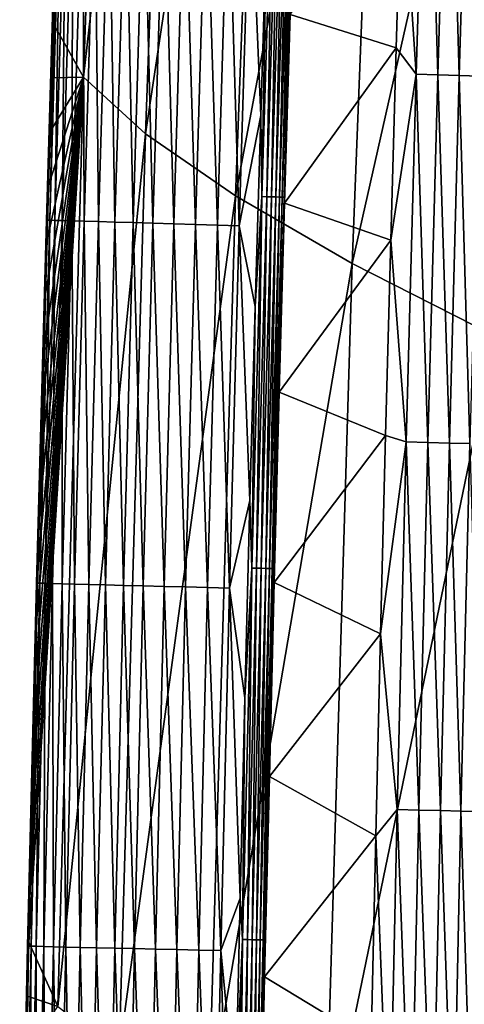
# Model space of a CAD drawing. Header units: millimetres. Extents: x -300 to 300, y -500 to 500.
# Tile 388 of 656: x -299 to -290, y 84 to 105. Entities that reach past the tile are written whole.
import ezdxf

# ---------------------------------------------------------------- set-up
doc = ezdxf.new("R2010")
doc.units = ezdxf.units.MM
doc.header["$LTSCALE"] = 81.481481
for name, color, linetype in [('20', 7, 'CONTINUOUS'), ('28', 7, 'CONTINUOUS'), ('29', 7, 'CONTINUOUS'), ('31', 7, 'CONTINUOUS'), ('33', 7, 'CONTINUOUS')]:
    doc.layers.add(name, color=color, linetype=linetype)

msp = doc.modelspace()

# ---------------------------------------------------------------- linework, layer by layer
at = {"layer": '20', "color": 7, "linetype": 'CONTINUOUS'}
for points in [[(-297.793, 103.827, 9.593), (-297.123, 122.784, 9.611), (-298.422, 104.953, 5.533), (-297.793, 103.827, 9.593)], [(-298.422, 104.953, 5.533), (-297.123, 122.784, 9.611), (-298.387, 106.088, 5.535), (-298.422, 104.953, 5.533)], [(-297.793, 103.827, 9.593), (-295.798, 121.4, 14.259), (-297.123, 122.784, 9.611), (-297.793, 103.827, 9.593)], [(-296.484, 102.636, 14.231), (-295.798, 121.4, 14.259), (-297.793, 103.827, 9.593), (-296.484, 102.636, 14.231)], [(-296.484, 102.636, 14.231), (-293.891, 119.877, 18.692), (-295.798, 121.4, 14.259), (-296.484, 102.636, 14.231)], [(-294.591, 101.329, 18.655), (-293.891, 119.877, 18.692), (-296.484, 102.636, 14.231), (-294.591, 101.329, 18.655)], [(-294.591, 101.329, 18.655), (-291.423, 118.22, 22.914), (-293.891, 119.877, 18.692), (-294.591, 101.329, 18.655)], [(-292.134, 99.91, 22.869), (-291.423, 118.22, 22.914), (-294.591, 101.329, 18.655), (-292.134, 99.91, 22.869)], [(-292.134, 99.91, 22.869), (-288.412, 116.431, 26.93), (-291.423, 118.22, 22.914), (-292.134, 99.91, 22.869)], [(-289.13, 98.381, 26.879), (-288.412, 116.431, 26.93), (-292.134, 99.91, 22.869), (-289.13, 98.381, 26.879)], [(-298.456, 103.817, 5.531), (-297.793, 103.827, 9.593), (-298.422, 104.953, 5.533), (-298.456, 103.817, 5.531)], [(-298.33, 84.278, 9.578), (-297.793, 103.827, 9.593), (-298.938, 85.631, 5.502), (-298.33, 84.278, 9.578)], [(-298.938, 85.631, 5.502), (-297.793, 103.827, 9.593), (-298.912, 86.769, 5.504), (-298.938, 85.631, 5.502)], [(-298.912, 86.769, 5.504), (-297.793, 103.827, 9.593), (-298.885, 87.906, 5.505), (-298.912, 86.769, 5.504)], [(-298.885, 87.906, 5.505), (-297.793, 103.827, 9.593), (-298.857, 89.044, 5.507), (-298.885, 87.906, 5.505)], [(-298.857, 89.044, 5.507), (-297.793, 103.827, 9.593), (-298.829, 90.181, 5.509), (-298.857, 89.044, 5.507)], [(-298.829, 90.181, 5.509), (-297.793, 103.827, 9.593), (-298.801, 91.318, 5.51), (-298.829, 90.181, 5.509)], [(-298.801, 91.318, 5.51), (-297.793, 103.827, 9.593), (-298.772, 92.455, 5.512), (-298.801, 91.318, 5.51)], [(-298.772, 92.455, 5.512), (-297.793, 103.827, 9.593), (-298.742, 93.592, 5.514), (-298.772, 92.455, 5.512)], [(-298.742, 93.592, 5.514), (-297.793, 103.827, 9.593), (-298.712, 94.729, 5.516), (-298.742, 93.592, 5.514)], [(-298.712, 94.729, 5.516), (-297.793, 103.827, 9.593), (-298.682, 95.865, 5.517), (-298.712, 94.729, 5.516)], [(-298.682, 95.865, 5.517), (-297.793, 103.827, 9.593), (-298.651, 97.002, 5.519), (-298.682, 95.865, 5.517)], [(-298.651, 97.002, 5.519), (-297.793, 103.827, 9.593), (-298.62, 98.138, 5.521), (-298.651, 97.002, 5.519)], [(-298.62, 98.138, 5.521), (-297.793, 103.827, 9.593), (-298.588, 99.274, 5.523), (-298.62, 98.138, 5.521)], [(-298.588, 99.274, 5.523), (-297.793, 103.827, 9.593), (-298.556, 100.41, 5.525), (-298.588, 99.274, 5.523)], [(-298.556, 100.41, 5.525), (-297.793, 103.827, 9.593), (-298.523, 101.546, 5.527), (-298.556, 100.41, 5.525)], [(-298.523, 101.546, 5.527), (-297.793, 103.827, 9.593), (-298.49, 102.682, 5.529), (-298.523, 101.546, 5.527)], [(-298.49, 102.682, 5.529), (-297.793, 103.827, 9.593), (-298.456, 103.817, 5.531), (-298.49, 102.682, 5.529)], [(-298.33, 84.278, 9.578), (-296.484, 102.636, 14.231), (-297.793, 103.827, 9.593), (-298.33, 84.278, 9.578)], [(-297.036, 83.294, 14.208), (-296.484, 102.636, 14.231), (-298.33, 84.278, 9.578), (-297.036, 83.294, 14.208)], [(-297.036, 83.294, 14.208), (-294.591, 101.329, 18.655), (-296.484, 102.636, 14.231), (-297.036, 83.294, 14.208)], [(-295.154, 82.218, 18.625), (-294.591, 101.329, 18.655), (-297.036, 83.294, 14.208), (-295.154, 82.218, 18.625)], [(-295.154, 82.218, 18.625), (-292.134, 99.91, 22.869), (-294.591, 101.329, 18.655), (-295.154, 82.218, 18.625)], [(-292.706, 81.052, 22.833), (-292.134, 99.91, 22.869), (-295.154, 82.218, 18.625), (-292.706, 81.052, 22.833)], [(-292.706, 81.052, 22.833), (-289.13, 98.381, 26.879), (-292.134, 99.91, 22.869), (-292.706, 81.052, 22.833)], [(-289.709, 79.798, 26.837), (-289.13, 98.381, 26.879), (-292.706, 81.052, 22.833), (-289.709, 79.798, 26.837)], [(-298.965, 84.493, 5.5), (-298.33, 84.278, 9.578), (-298.938, 85.631, 5.502), (-298.965, 84.493, 5.5)], [(-298.991, 83.355, 5.499), (-298.33, 84.278, 9.578), (-298.965, 84.493, 5.5), (-298.991, 83.355, 5.499)]]:
    msp.add_3dface(points, dxfattribs=at)
at = {"layer": '28', "color": 7, "linetype": 'CONTINUOUS'}
for points in [[(-298.316, 108.358, 5.539), (-298.341, 108.455, 5.099), (-298.571, 100.82, 5.086), (-298.316, 108.358, 5.539)], [(-298.341, 108.455, 5.099), (-298.558, 100.82, 4.627), (-298.571, 100.82, 5.086), (-298.341, 108.455, 5.099)], [(-298.352, 107.223, 5.537), (-298.316, 108.358, 5.539), (-298.571, 100.82, 5.086), (-298.352, 107.223, 5.537)], [(-298.329, 108.455, 4.639), (-298.5, 100.818, 4.156), (-298.558, 100.82, 4.627), (-298.329, 108.455, 4.639)], [(-298.329, 108.455, 4.639), (-298.558, 100.82, 4.627), (-298.341, 108.455, 5.099), (-298.329, 108.455, 4.639)], [(-298.272, 108.454, 4.168), (-298.5, 100.818, 4.156), (-298.329, 108.455, 4.639), (-298.272, 108.454, 4.168)], [(-298.272, 108.454, 4.168), (-298.394, 100.815, 3.68), (-298.5, 100.818, 4.156), (-298.272, 108.454, 4.168)], [(-298.167, 108.45, 3.691), (-298.394, 100.815, 3.68), (-298.272, 108.454, 4.168), (-298.167, 108.45, 3.691)], [(-298.167, 108.45, 3.691), (-298.239, 100.811, 3.206), (-298.394, 100.815, 3.68), (-298.167, 108.45, 3.691)], [(-298.013, 108.446, 3.216), (-298.239, 100.811, 3.206), (-298.167, 108.45, 3.691), (-298.013, 108.446, 3.216)], [(-298.013, 108.446, 3.216), (-298.033, 100.805, 2.742), (-298.239, 100.811, 3.206), (-298.013, 108.446, 3.216)], [(-297.807, 108.439, 2.75), (-298.033, 100.805, 2.742), (-298.013, 108.446, 3.216), (-297.807, 108.439, 2.75)], [(-297.807, 108.439, 2.75), (-297.777, 100.798, 2.295), (-298.033, 100.805, 2.742), (-297.807, 108.439, 2.75)], [(-297.551, 108.431, 2.302), (-297.777, 100.798, 2.295), (-297.807, 108.439, 2.75), (-297.551, 108.431, 2.302)], [(-297.551, 108.431, 2.302), (-297.473, 100.789, 1.873), (-297.777, 100.798, 2.295), (-297.551, 108.431, 2.302)], [(-297.248, 108.422, 1.879), (-297.473, 100.789, 1.873), (-297.551, 108.431, 2.302), (-297.248, 108.422, 1.879)], [(-297.248, 108.422, 1.879), (-297.127, 100.779, 1.484), (-297.473, 100.789, 1.873), (-297.248, 108.422, 1.879)], [(-296.902, 108.411, 1.488), (-297.127, 100.779, 1.484), (-297.248, 108.422, 1.879), (-296.902, 108.411, 1.488)], [(-296.902, 108.411, 1.488), (-296.743, 100.768, 1.134), (-297.127, 100.779, 1.484), (-296.902, 108.411, 1.488)], [(-296.517, 108.398, 1.137), (-296.743, 100.768, 1.134), (-296.902, 108.411, 1.488), (-296.517, 108.398, 1.137)], [(-296.517, 108.398, 1.137), (-296.328, 100.756, 0.828), (-296.743, 100.768, 1.134), (-296.517, 108.398, 1.137)], [(-296.102, 108.385, 0.83), (-296.328, 100.756, 0.828), (-296.517, 108.398, 1.137), (-296.102, 108.385, 0.83)], [(-296.102, 108.385, 0.83), (-295.89, 100.744, 0.569), (-296.328, 100.756, 0.828), (-296.102, 108.385, 0.83)], [(-295.663, 108.371, 0.571), (-295.89, 100.744, 0.569), (-296.102, 108.385, 0.83), (-295.663, 108.371, 0.571)], [(-295.663, 108.371, 0.571), (-295.436, 100.73, 0.36), (-295.89, 100.744, 0.569), (-295.663, 108.371, 0.571)], [(-295.209, 108.357, 0.361), (-295.436, 100.73, 0.36), (-295.663, 108.371, 0.571), (-295.209, 108.357, 0.361)], [(-295.209, 108.357, 0.361), (-294.974, 100.717, 0.2), (-295.436, 100.73, 0.36), (-295.209, 108.357, 0.361)], [(-294.747, 108.342, 0.201), (-294.974, 100.717, 0.2), (-295.209, 108.357, 0.361), (-294.747, 108.342, 0.201)], [(-294.747, 108.342, 0.201), (-294.512, 100.704, 0.089), (-294.974, 100.717, 0.2), (-294.747, 108.342, 0.201)], [(-294.284, 108.327, 0.089), (-294.512, 100.704, 0.089), (-294.747, 108.342, 0.201), (-294.284, 108.327, 0.089)], [(-294.512, 100.704, 0.089), (-294.284, 108.327, 0.089), (-294.061, 103.025, 0.031), (-294.512, 100.704, 0.089)], [(-294.061, 103.025, 0.031), (-294.284, 108.327, 0.089), (-293.941, 106.985, 0.031), (-294.061, 103.025, 0.031)], [(-298.387, 106.088, 5.535), (-298.352, 107.223, 5.537), (-298.571, 100.82, 5.086), (-298.387, 106.088, 5.535)], [(-298.422, 104.953, 5.533), (-298.387, 106.088, 5.535), (-298.571, 100.82, 5.086), (-298.422, 104.953, 5.533)], [(-298.456, 103.817, 5.531), (-298.422, 104.953, 5.533), (-298.571, 100.82, 5.086), (-298.456, 103.817, 5.531)], [(-298.49, 102.682, 5.529), (-298.456, 103.817, 5.531), (-298.571, 100.82, 5.086), (-298.49, 102.682, 5.529)], [(-294.176, 99.004, 0.031), (-294.512, 100.704, 0.089), (-294.061, 103.025, 0.031), (-294.176, 99.004, 0.031)], [(-298.523, 101.546, 5.527), (-298.49, 102.682, 5.529), (-298.571, 100.82, 5.086), (-298.523, 101.546, 5.527)], [(-298.556, 100.41, 5.525), (-298.523, 101.546, 5.527), (-298.571, 100.82, 5.086), (-298.556, 100.41, 5.525)], [(-298.556, 100.41, 5.525), (-298.571, 100.82, 5.086), (-298.779, 93.184, 5.074), (-298.556, 100.41, 5.525)], [(-298.571, 100.82, 5.086), (-298.764, 93.183, 4.615), (-298.779, 93.184, 5.074), (-298.571, 100.82, 5.086)], [(-298.558, 100.82, 4.627), (-298.706, 93.182, 4.146), (-298.764, 93.183, 4.615), (-298.558, 100.82, 4.627)], [(-298.558, 100.82, 4.627), (-298.764, 93.183, 4.615), (-298.571, 100.82, 5.086), (-298.558, 100.82, 4.627)], [(-298.5, 100.818, 4.156), (-298.706, 93.182, 4.146), (-298.558, 100.82, 4.627), (-298.5, 100.818, 4.156)], [(-298.5, 100.818, 4.156), (-298.599, 93.179, 3.671), (-298.706, 93.182, 4.146), (-298.5, 100.818, 4.156)], [(-298.394, 100.815, 3.68), (-298.599, 93.179, 3.671), (-298.5, 100.818, 4.156), (-298.394, 100.815, 3.68)], [(-298.394, 100.815, 3.68), (-298.443, 93.175, 3.198), (-298.599, 93.179, 3.671), (-298.394, 100.815, 3.68)], [(-298.239, 100.811, 3.206), (-298.443, 93.175, 3.198), (-298.394, 100.815, 3.68), (-298.239, 100.811, 3.206)], [(-298.239, 100.811, 3.206), (-298.237, 93.17, 2.734), (-298.443, 93.175, 3.198), (-298.239, 100.811, 3.206)], [(-298.033, 100.805, 2.742), (-298.237, 93.17, 2.734), (-298.239, 100.811, 3.206), (-298.033, 100.805, 2.742)], [(-298.033, 100.805, 2.742), (-297.98, 93.163, 2.288), (-298.237, 93.17, 2.734), (-298.033, 100.805, 2.742)], [(-297.777, 100.798, 2.295), (-297.98, 93.163, 2.288), (-298.033, 100.805, 2.742), (-297.777, 100.798, 2.295)], [(-297.777, 100.798, 2.295), (-297.677, 93.155, 1.868), (-297.98, 93.163, 2.288), (-297.777, 100.798, 2.295)], [(-297.473, 100.789, 1.873), (-297.677, 93.155, 1.868), (-297.777, 100.798, 2.295), (-297.473, 100.789, 1.873)], [(-297.473, 100.789, 1.873), (-297.33, 93.146, 1.48), (-297.677, 93.155, 1.868), (-297.473, 100.789, 1.873)], [(-297.127, 100.779, 1.484), (-297.33, 93.146, 1.48), (-297.473, 100.789, 1.873), (-297.127, 100.779, 1.484)], [(-297.127, 100.779, 1.484), (-296.946, 93.136, 1.131), (-297.33, 93.146, 1.48), (-297.127, 100.779, 1.484)], [(-296.743, 100.768, 1.134), (-296.946, 93.136, 1.131), (-297.127, 100.779, 1.484), (-296.743, 100.768, 1.134)], [(-296.743, 100.768, 1.134), (-296.532, 93.126, 0.825), (-296.946, 93.136, 1.131), (-296.743, 100.768, 1.134)], [(-296.328, 100.756, 0.828), (-296.532, 93.126, 0.825), (-296.743, 100.768, 1.134), (-296.328, 100.756, 0.828)], [(-296.328, 100.756, 0.828), (-296.094, 93.114, 0.568), (-296.532, 93.126, 0.825), (-296.328, 100.756, 0.828)], [(-295.89, 100.744, 0.569), (-296.094, 93.114, 0.568), (-296.328, 100.756, 0.828), (-295.89, 100.744, 0.569)], [(-295.89, 100.744, 0.569), (-295.641, 93.103, 0.359), (-296.094, 93.114, 0.568), (-295.89, 100.744, 0.569)], [(-295.436, 100.73, 0.36), (-295.641, 93.103, 0.359), (-295.89, 100.744, 0.569), (-295.436, 100.73, 0.36)], [(-295.436, 100.73, 0.36), (-295.18, 93.091, 0.2), (-295.641, 93.103, 0.359), (-295.436, 100.73, 0.36)], [(-294.974, 100.717, 0.2), (-295.18, 93.091, 0.2), (-295.436, 100.73, 0.36), (-294.974, 100.717, 0.2)], [(-294.974, 100.717, 0.2), (-294.718, 93.079, 0.089), (-295.18, 93.091, 0.2), (-294.974, 100.717, 0.2)], [(-294.512, 100.704, 0.089), (-294.718, 93.079, 0.089), (-294.974, 100.717, 0.2), (-294.512, 100.704, 0.089)], [(-294.718, 93.079, 0.089), (-294.512, 100.704, 0.089), (-294.287, 94.921, 0.031), (-294.718, 93.079, 0.089)], [(-294.287, 94.921, 0.031), (-294.512, 100.704, 0.089), (-294.176, 99.004, 0.031), (-294.287, 94.921, 0.031)], [(-298.588, 99.274, 5.523), (-298.556, 100.41, 5.525), (-298.779, 93.184, 5.074), (-298.588, 99.274, 5.523)], [(-298.62, 98.138, 5.521), (-298.588, 99.274, 5.523), (-298.779, 93.184, 5.074), (-298.62, 98.138, 5.521)], [(-298.651, 97.002, 5.519), (-298.62, 98.138, 5.521), (-298.779, 93.184, 5.074), (-298.651, 97.002, 5.519)], [(-298.682, 95.865, 5.517), (-298.651, 97.002, 5.519), (-298.779, 93.184, 5.074), (-298.682, 95.865, 5.517)], [(-298.712, 94.729, 5.516), (-298.682, 95.865, 5.517), (-298.779, 93.184, 5.074), (-298.712, 94.729, 5.516)], [(-294.394, 90.771, 0.031), (-294.718, 93.079, 0.089), (-294.287, 94.921, 0.031), (-294.394, 90.771, 0.031)], [(-298.742, 93.592, 5.514), (-298.712, 94.729, 5.516), (-298.779, 93.184, 5.074), (-298.742, 93.592, 5.514)], [(-298.772, 92.455, 5.512), (-298.742, 93.592, 5.514), (-298.779, 93.184, 5.074), (-298.772, 92.455, 5.512)], [(-298.772, 92.455, 5.512), (-298.779, 93.184, 5.074), (-298.965, 85.546, 5.063), (-298.772, 92.455, 5.512)], [(-298.779, 93.184, 5.074), (-298.95, 85.546, 4.605), (-298.965, 85.546, 5.063), (-298.779, 93.184, 5.074)], [(-298.764, 93.183, 4.615), (-298.95, 85.546, 4.605), (-298.779, 93.184, 5.074), (-298.764, 93.183, 4.615)], [(-298.764, 93.183, 4.615), (-298.89, 85.544, 4.136), (-298.95, 85.546, 4.605), (-298.764, 93.183, 4.615)], [(-298.706, 93.182, 4.146), (-298.89, 85.544, 4.136), (-298.764, 93.183, 4.615), (-298.706, 93.182, 4.146)], [(-298.706, 93.182, 4.146), (-298.783, 85.542, 3.662), (-298.89, 85.544, 4.136), (-298.706, 93.182, 4.146)], [(-298.599, 93.179, 3.671), (-298.783, 85.542, 3.662), (-298.706, 93.182, 4.146), (-298.599, 93.179, 3.671)], [(-298.599, 93.179, 3.671), (-298.627, 85.538, 3.19), (-298.783, 85.542, 3.662), (-298.599, 93.179, 3.671)], [(-298.443, 93.175, 3.198), (-298.627, 85.538, 3.19), (-298.599, 93.179, 3.671), (-298.443, 93.175, 3.198)], [(-298.443, 93.175, 3.198), (-298.419, 85.533, 2.727), (-298.627, 85.538, 3.19), (-298.443, 93.175, 3.198)], [(-298.237, 93.17, 2.734), (-298.419, 85.533, 2.727), (-298.443, 93.175, 3.198), (-298.237, 93.17, 2.734)], [(-298.237, 93.17, 2.734), (-298.163, 85.527, 2.282), (-298.419, 85.533, 2.727), (-298.237, 93.17, 2.734)], [(-297.98, 93.163, 2.288), (-298.163, 85.527, 2.282), (-298.237, 93.17, 2.734), (-297.98, 93.163, 2.288)], [(-297.98, 93.163, 2.288), (-297.859, 85.52, 1.863), (-298.163, 85.527, 2.282), (-297.98, 93.163, 2.288)], [(-297.677, 93.155, 1.868), (-297.859, 85.52, 1.863), (-297.98, 93.163, 2.288), (-297.677, 93.155, 1.868)], [(-297.677, 93.155, 1.868), (-297.513, 85.512, 1.476), (-297.859, 85.52, 1.863), (-297.677, 93.155, 1.868)], [(-297.33, 93.146, 1.48), (-297.513, 85.512, 1.476), (-297.677, 93.155, 1.868), (-297.33, 93.146, 1.48)], [(-297.33, 93.146, 1.48), (-297.129, 85.504, 1.128), (-297.513, 85.512, 1.476), (-297.33, 93.146, 1.48)], [(-296.946, 93.136, 1.131), (-297.129, 85.504, 1.128), (-297.33, 93.146, 1.48), (-296.946, 93.136, 1.131)], [(-296.946, 93.136, 1.131), (-296.715, 85.494, 0.823), (-297.129, 85.504, 1.128), (-296.946, 93.136, 1.131)], [(-296.532, 93.126, 0.825), (-296.715, 85.494, 0.823), (-296.946, 93.136, 1.131), (-296.532, 93.126, 0.825)], [(-296.532, 93.126, 0.825), (-296.278, 85.484, 0.566), (-296.715, 85.494, 0.823), (-296.532, 93.126, 0.825)], [(-296.094, 93.114, 0.568), (-296.278, 85.484, 0.566), (-296.532, 93.126, 0.825), (-296.094, 93.114, 0.568)], [(-296.094, 93.114, 0.568), (-295.825, 85.473, 0.358), (-296.278, 85.484, 0.566), (-296.094, 93.114, 0.568)], [(-295.641, 93.103, 0.359), (-295.825, 85.473, 0.358), (-296.094, 93.114, 0.568), (-295.641, 93.103, 0.359)], [(-295.641, 93.103, 0.359), (-295.364, 85.463, 0.199), (-295.825, 85.473, 0.358), (-295.641, 93.103, 0.359)], [(-295.18, 93.091, 0.2), (-295.364, 85.463, 0.199), (-295.641, 93.103, 0.359), (-295.18, 93.091, 0.2)], [(-295.18, 93.091, 0.2), (-294.903, 85.452, 0.089), (-295.364, 85.463, 0.199), (-295.18, 93.091, 0.2)], [(-294.718, 93.079, 0.089), (-294.903, 85.452, 0.089), (-295.18, 93.091, 0.2), (-294.718, 93.079, 0.089)], [(-294.903, 85.452, 0.089), (-294.718, 93.079, 0.089), (-294.496, 86.552, 0.031), (-294.903, 85.452, 0.089)], [(-294.496, 86.552, 0.031), (-294.718, 93.079, 0.089), (-294.394, 90.771, 0.031), (-294.496, 86.552, 0.031)], [(-298.801, 91.318, 5.51), (-298.772, 92.455, 5.512), (-298.965, 85.546, 5.063), (-298.801, 91.318, 5.51)], [(-298.829, 90.181, 5.509), (-298.801, 91.318, 5.51), (-298.965, 85.546, 5.063), (-298.829, 90.181, 5.509)], [(-298.857, 89.044, 5.507), (-298.829, 90.181, 5.509), (-298.965, 85.546, 5.063), (-298.857, 89.044, 5.507)], [(-298.885, 87.906, 5.505), (-298.857, 89.044, 5.507), (-298.965, 85.546, 5.063), (-298.885, 87.906, 5.505)], [(-298.912, 86.769, 5.504), (-298.885, 87.906, 5.505), (-298.965, 85.546, 5.063), (-298.912, 86.769, 5.504)], [(-298.938, 85.631, 5.502), (-298.912, 86.769, 5.504), (-298.965, 85.546, 5.063), (-298.938, 85.631, 5.502)], [(-294.593, 82.263, 0.031), (-294.903, 85.452, 0.089), (-294.496, 86.552, 0.031), (-294.593, 82.263, 0.031)], [(-298.965, 84.493, 5.5), (-298.938, 85.631, 5.502), (-298.965, 85.546, 5.063), (-298.965, 84.493, 5.5)], [(-298.965, 84.493, 5.5), (-298.965, 85.546, 5.063), (-299.132, 77.907, 5.053), (-298.965, 84.493, 5.5)], [(-298.965, 85.546, 5.063), (-299.116, 77.907, 4.596), (-299.132, 77.907, 5.053), (-298.965, 85.546, 5.063)], [(-298.95, 85.546, 4.605), (-299.055, 77.906, 4.127), (-299.116, 77.907, 4.596), (-298.95, 85.546, 4.605)], [(-298.95, 85.546, 4.605), (-299.116, 77.907, 4.596), (-298.965, 85.546, 5.063), (-298.95, 85.546, 4.605)], [(-298.89, 85.544, 4.136), (-299.055, 77.906, 4.127), (-298.95, 85.546, 4.605), (-298.89, 85.544, 4.136)], [(-298.89, 85.544, 4.136), (-298.948, 77.904, 3.654), (-299.055, 77.906, 4.127), (-298.89, 85.544, 4.136)], [(-298.783, 85.542, 3.662), (-298.948, 77.904, 3.654), (-298.89, 85.544, 4.136), (-298.783, 85.542, 3.662)], [(-298.783, 85.542, 3.662), (-298.79, 77.9, 3.183), (-298.948, 77.904, 3.654), (-298.783, 85.542, 3.662)], [(-298.627, 85.538, 3.19), (-298.79, 77.9, 3.183), (-298.783, 85.542, 3.662), (-298.627, 85.538, 3.19)], [(-298.627, 85.538, 3.19), (-298.583, 77.896, 2.721), (-298.79, 77.9, 3.183), (-298.627, 85.538, 3.19)], [(-298.419, 85.533, 2.727), (-298.583, 77.896, 2.721), (-298.627, 85.538, 3.19), (-298.419, 85.533, 2.727)], [(-298.419, 85.533, 2.727), (-298.326, 77.891, 2.277), (-298.583, 77.896, 2.721), (-298.419, 85.533, 2.727)], [(-298.163, 85.527, 2.282), (-298.326, 77.891, 2.277), (-298.419, 85.533, 2.727), (-298.163, 85.527, 2.282)], [(-298.163, 85.527, 2.282), (-298.022, 77.885, 1.859), (-298.326, 77.891, 2.277), (-298.163, 85.527, 2.282)], [(-297.859, 85.52, 1.863), (-298.022, 77.885, 1.859), (-298.163, 85.527, 2.282), (-297.859, 85.52, 1.863)], [(-297.859, 85.52, 1.863), (-297.676, 77.878, 1.472), (-298.022, 77.885, 1.859), (-297.859, 85.52, 1.863)], [(-297.513, 85.512, 1.476), (-297.676, 77.878, 1.472), (-297.859, 85.52, 1.863), (-297.513, 85.512, 1.476)], [(-297.513, 85.512, 1.476), (-297.293, 77.87, 1.125), (-297.676, 77.878, 1.472), (-297.513, 85.512, 1.476)], [(-297.129, 85.504, 1.128), (-297.293, 77.87, 1.125), (-297.513, 85.512, 1.476), (-297.129, 85.504, 1.128)], [(-297.129, 85.504, 1.128), (-296.879, 77.861, 0.821), (-297.293, 77.87, 1.125), (-297.129, 85.504, 1.128)], [(-296.715, 85.494, 0.823), (-296.879, 77.861, 0.821), (-297.129, 85.504, 1.128), (-296.715, 85.494, 0.823)], [(-296.715, 85.494, 0.823), (-296.442, 77.852, 0.565), (-296.879, 77.861, 0.821), (-296.715, 85.494, 0.823)], [(-296.278, 85.484, 0.566), (-296.442, 77.852, 0.565), (-296.715, 85.494, 0.823), (-296.278, 85.484, 0.566)], [(-296.278, 85.484, 0.566), (-295.989, 77.843, 0.357), (-296.442, 77.852, 0.565), (-296.278, 85.484, 0.566)], [(-295.825, 85.473, 0.358), (-295.989, 77.843, 0.357), (-296.278, 85.484, 0.566), (-295.825, 85.473, 0.358)], [(-295.825, 85.473, 0.358), (-295.529, 77.833, 0.199), (-295.989, 77.843, 0.357), (-295.825, 85.473, 0.358)], [(-295.364, 85.463, 0.199), (-295.529, 77.833, 0.199), (-295.825, 85.473, 0.358), (-295.364, 85.463, 0.199)], [(-295.364, 85.463, 0.199), (-295.069, 77.824, 0.088), (-295.529, 77.833, 0.199), (-295.364, 85.463, 0.199)], [(-294.903, 85.452, 0.089), (-295.069, 77.824, 0.088), (-295.364, 85.463, 0.199), (-294.903, 85.452, 0.089)], [(-295.069, 77.824, 0.088), (-294.903, 85.452, 0.089), (-294.686, 77.912, 0.031), (-295.069, 77.824, 0.088)], [(-294.686, 77.912, 0.031), (-294.903, 85.452, 0.089), (-294.593, 82.263, 0.031), (-294.686, 77.912, 0.031)], [(-298.991, 83.355, 5.499), (-298.965, 84.493, 5.5), (-299.132, 77.907, 5.053), (-298.991, 83.355, 5.499)]]:
    msp.add_3dface(points, dxfattribs=at)
at = {"layer": '29', "color": 7, "linetype": 'CONTINUOUS'}
for points in [[(-291.09, 108.424, 0.5), (-291.209, 104.443, 0.5), (-293.442, 105.148, 0.5), (-291.09, 108.424, 0.5)], [(-293.442, 105.148, 0.5), (-291.209, 104.443, 0.5), (-293.56, 101.18, 0.5), (-293.442, 105.148, 0.5)], [(-291.209, 104.443, 0.5), (-291.323, 100.399, 0.5), (-293.56, 101.18, 0.5), (-291.209, 104.443, 0.5)], [(-293.56, 101.18, 0.5), (-291.323, 100.399, 0.5), (-293.671, 97.202, 0.5), (-293.56, 101.18, 0.5)], [(-291.323, 100.399, 0.5), (-291.433, 96.29, 0.5), (-293.671, 97.202, 0.5), (-291.323, 100.399, 0.5)], [(-293.671, 97.202, 0.5), (-291.433, 96.29, 0.5), (-293.777, 93.194, 0.5), (-293.671, 97.202, 0.5)], [(-291.433, 96.29, 0.5), (-291.539, 92.114, 0.5), (-293.777, 93.194, 0.5), (-291.433, 96.29, 0.5)], [(-293.777, 93.194, 0.5), (-291.539, 92.114, 0.5), (-293.88, 89.117, 0.5), (-293.777, 93.194, 0.5)], [(-291.539, 92.114, 0.5), (-291.64, 87.869, 0.5), (-293.88, 89.117, 0.5), (-291.539, 92.114, 0.5)], [(-293.88, 89.117, 0.5), (-291.64, 87.869, 0.5), (-293.979, 84.898, 0.5), (-293.88, 89.117, 0.5)], [(-291.64, 87.869, 0.5), (-291.737, 83.542, 0.5), (-293.979, 84.898, 0.5), (-291.64, 87.869, 0.5)], [(-293.979, 84.898, 0.5), (-291.737, 83.542, 0.5), (-294.074, 80.624, 0.5), (-293.979, 84.898, 0.5)]]:
    msp.add_3dface(points, dxfattribs=at)
at = {"layer": '31', "color": 7, "linetype": 'CONTINUOUS'}
for points in [[(-294.037, 101.317, 0.028), (-293.941, 106.985, 0.031), (-293.799, 109.132, 0.028), (-294.037, 101.317, 0.028)], [(-294.037, 101.317, 0.028), (-293.799, 109.132, 0.028), (-293.936, 101.314, 0.042), (-294.037, 101.317, 0.028)], [(-293.936, 101.314, 0.042), (-293.799, 109.132, 0.028), (-293.698, 109.129, 0.042), (-293.936, 101.314, 0.042)], [(-293.936, 101.314, 0.042), (-293.698, 109.129, 0.042), (-293.835, 101.311, 0.079), (-293.936, 101.314, 0.042)], [(-293.835, 101.311, 0.079), (-293.698, 109.129, 0.042), (-293.598, 109.126, 0.079), (-293.835, 101.311, 0.079)], [(-293.835, 101.311, 0.079), (-293.598, 109.126, 0.079), (-293.742, 101.308, 0.138), (-293.835, 101.311, 0.079)], [(-293.742, 101.308, 0.138), (-293.598, 109.126, 0.079), (-293.505, 109.123, 0.138), (-293.742, 101.308, 0.138)], [(-293.742, 101.308, 0.138), (-293.505, 109.123, 0.138), (-293.664, 101.306, 0.216), (-293.742, 101.308, 0.138)], [(-293.664, 101.306, 0.216), (-293.505, 109.123, 0.138), (-293.427, 109.12, 0.216), (-293.664, 101.306, 0.216)], [(-293.664, 101.306, 0.216), (-293.427, 109.12, 0.216), (-293.607, 101.305, 0.307), (-293.664, 101.306, 0.216)], [(-293.607, 101.305, 0.307), (-293.427, 109.12, 0.216), (-293.369, 109.118, 0.307), (-293.607, 101.305, 0.307)], [(-293.607, 101.305, 0.307), (-293.369, 109.118, 0.307), (-293.571, 101.303, 0.404), (-293.607, 101.305, 0.307)], [(-293.571, 101.303, 0.404), (-293.369, 109.118, 0.307), (-293.333, 109.117, 0.404), (-293.571, 101.303, 0.404)], [(-293.442, 105.148, 0.5), (-293.571, 101.303, 0.404), (-293.333, 109.117, 0.404), (-293.442, 105.148, 0.5)], [(-294.061, 103.025, 0.031), (-293.941, 106.985, 0.031), (-294.037, 101.317, 0.028), (-294.061, 103.025, 0.031)], [(-293.442, 105.148, 0.5), (-293.56, 101.18, 0.5), (-293.571, 101.303, 0.404), (-293.442, 105.148, 0.5)], [(-294.176, 99.004, 0.031), (-294.061, 103.025, 0.031), (-294.037, 101.317, 0.028), (-294.176, 99.004, 0.031)], [(-294.25, 93.501, 0.028), (-294.176, 99.004, 0.031), (-294.037, 101.317, 0.028), (-294.25, 93.501, 0.028)], [(-294.25, 93.501, 0.028), (-294.037, 101.317, 0.028), (-294.149, 93.499, 0.042), (-294.25, 93.501, 0.028)], [(-294.149, 93.499, 0.042), (-294.037, 101.317, 0.028), (-293.936, 101.314, 0.042), (-294.149, 93.499, 0.042)], [(-294.149, 93.499, 0.042), (-293.936, 101.314, 0.042), (-294.049, 93.496, 0.079), (-294.149, 93.499, 0.042)], [(-294.049, 93.496, 0.079), (-293.936, 101.314, 0.042), (-293.835, 101.311, 0.079), (-294.049, 93.496, 0.079)], [(-294.049, 93.496, 0.079), (-293.835, 101.311, 0.079), (-293.956, 93.493, 0.138), (-294.049, 93.496, 0.079)], [(-293.956, 93.493, 0.138), (-293.835, 101.311, 0.079), (-293.742, 101.308, 0.138), (-293.956, 93.493, 0.138)], [(-293.956, 93.493, 0.138), (-293.742, 101.308, 0.138), (-293.878, 93.491, 0.216), (-293.956, 93.493, 0.138)], [(-293.878, 93.491, 0.216), (-293.742, 101.308, 0.138), (-293.664, 101.306, 0.216), (-293.878, 93.491, 0.216)], [(-293.878, 93.491, 0.216), (-293.664, 101.306, 0.216), (-293.82, 93.49, 0.307), (-293.878, 93.491, 0.216)], [(-293.82, 93.49, 0.307), (-293.664, 101.306, 0.216), (-293.607, 101.305, 0.307), (-293.82, 93.49, 0.307)], [(-293.82, 93.49, 0.307), (-293.607, 101.305, 0.307), (-293.785, 93.489, 0.404), (-293.82, 93.49, 0.307)], [(-293.785, 93.489, 0.404), (-293.607, 101.305, 0.307), (-293.571, 101.303, 0.404), (-293.785, 93.489, 0.404)], [(-293.671, 97.202, 0.5), (-293.785, 93.489, 0.404), (-293.571, 101.303, 0.404), (-293.671, 97.202, 0.5)], [(-293.56, 101.18, 0.5), (-293.671, 97.202, 0.5), (-293.571, 101.303, 0.404), (-293.56, 101.18, 0.5)], [(-294.287, 94.921, 0.031), (-294.176, 99.004, 0.031), (-294.25, 93.501, 0.028), (-294.287, 94.921, 0.031)], [(-293.671, 97.202, 0.5), (-293.777, 93.194, 0.5), (-293.785, 93.489, 0.404), (-293.671, 97.202, 0.5)], [(-294.394, 90.771, 0.031), (-294.287, 94.921, 0.031), (-294.25, 93.501, 0.028), (-294.394, 90.771, 0.031)], [(-294.442, 85.685, 0.028), (-294.394, 90.771, 0.031), (-294.25, 93.501, 0.028), (-294.442, 85.685, 0.028)], [(-294.442, 85.685, 0.028), (-294.25, 93.501, 0.028), (-294.341, 85.682, 0.042), (-294.442, 85.685, 0.028)], [(-294.341, 85.682, 0.042), (-294.25, 93.501, 0.028), (-294.149, 93.499, 0.042), (-294.341, 85.682, 0.042)], [(-294.341, 85.682, 0.042), (-294.149, 93.499, 0.042), (-294.24, 85.68, 0.079), (-294.341, 85.682, 0.042)], [(-294.24, 85.68, 0.079), (-294.149, 93.499, 0.042), (-294.049, 93.496, 0.079), (-294.24, 85.68, 0.079)], [(-294.24, 85.68, 0.079), (-294.049, 93.496, 0.079), (-294.148, 85.678, 0.138), (-294.24, 85.68, 0.079)], [(-294.148, 85.678, 0.138), (-294.049, 93.496, 0.079), (-293.956, 93.493, 0.138), (-294.148, 85.678, 0.138)], [(-294.148, 85.678, 0.138), (-293.956, 93.493, 0.138), (-294.07, 85.676, 0.216), (-294.148, 85.678, 0.138)], [(-294.07, 85.676, 0.216), (-293.956, 93.493, 0.138), (-293.878, 93.491, 0.216), (-294.07, 85.676, 0.216)], [(-294.07, 85.676, 0.216), (-293.878, 93.491, 0.216), (-294.012, 85.675, 0.307), (-294.07, 85.676, 0.216)], [(-294.012, 85.675, 0.307), (-293.878, 93.491, 0.216), (-293.82, 93.49, 0.307), (-294.012, 85.675, 0.307)], [(-294.012, 85.675, 0.307), (-293.82, 93.49, 0.307), (-293.976, 85.674, 0.404), (-294.012, 85.675, 0.307)], [(-293.976, 85.674, 0.404), (-293.82, 93.49, 0.307), (-293.785, 93.489, 0.404), (-293.976, 85.674, 0.404)], [(-293.88, 89.117, 0.5), (-293.976, 85.674, 0.404), (-293.785, 93.489, 0.404), (-293.88, 89.117, 0.5)], [(-293.777, 93.194, 0.5), (-293.88, 89.117, 0.5), (-293.785, 93.489, 0.404), (-293.777, 93.194, 0.5)], [(-294.496, 86.552, 0.031), (-294.394, 90.771, 0.031), (-294.442, 85.685, 0.028), (-294.496, 86.552, 0.031)], [(-293.88, 89.117, 0.5), (-293.979, 84.898, 0.5), (-293.976, 85.674, 0.404), (-293.88, 89.117, 0.5)], [(-294.593, 82.263, 0.031), (-294.496, 86.552, 0.031), (-294.442, 85.685, 0.028), (-294.593, 82.263, 0.031)], [(-294.613, 77.868, 0.028), (-294.593, 82.263, 0.031), (-294.442, 85.685, 0.028), (-294.613, 77.868, 0.028)], [(-294.613, 77.868, 0.028), (-294.442, 85.685, 0.028), (-294.512, 77.866, 0.042), (-294.613, 77.868, 0.028)], [(-294.512, 77.866, 0.042), (-294.442, 85.685, 0.028), (-294.341, 85.682, 0.042), (-294.512, 77.866, 0.042)], [(-294.512, 77.866, 0.042), (-294.341, 85.682, 0.042), (-294.411, 77.864, 0.079), (-294.512, 77.866, 0.042)], [(-294.411, 77.864, 0.079), (-294.341, 85.682, 0.042), (-294.24, 85.68, 0.079), (-294.411, 77.864, 0.079)], [(-294.411, 77.864, 0.079), (-294.24, 85.68, 0.079), (-294.318, 77.862, 0.138), (-294.411, 77.864, 0.079)], [(-294.318, 77.862, 0.138), (-294.24, 85.68, 0.079), (-294.148, 85.678, 0.138), (-294.318, 77.862, 0.138)], [(-294.318, 77.862, 0.138), (-294.148, 85.678, 0.138), (-294.24, 77.86, 0.216), (-294.318, 77.862, 0.138)], [(-294.24, 77.86, 0.216), (-294.148, 85.678, 0.138), (-294.07, 85.676, 0.216), (-294.24, 77.86, 0.216)], [(-294.24, 77.86, 0.216), (-294.07, 85.676, 0.216), (-294.183, 77.859, 0.307), (-294.24, 77.86, 0.216)], [(-294.183, 77.859, 0.307), (-294.07, 85.676, 0.216), (-294.012, 85.675, 0.307), (-294.183, 77.859, 0.307)], [(-294.183, 77.859, 0.307), (-294.012, 85.675, 0.307), (-294.147, 77.859, 0.404), (-294.183, 77.859, 0.307)], [(-294.147, 77.859, 0.404), (-294.012, 85.675, 0.307), (-293.976, 85.674, 0.404), (-294.147, 77.859, 0.404)], [(-294.074, 80.624, 0.5), (-294.147, 77.859, 0.404), (-293.976, 85.674, 0.404), (-294.074, 80.624, 0.5)], [(-293.979, 84.898, 0.5), (-294.074, 80.624, 0.5), (-293.976, 85.674, 0.404), (-293.979, 84.898, 0.5)]]:
    msp.add_3dface(points, dxfattribs=at)
at = {"layer": '33', "color": 7, "linetype": 'CONTINUOUS'}
for points in [[(-290.792, 103.889, 0.524), (-291.09, 108.424, 0.5), (-290.558, 111.623, 0.523), (-290.792, 103.889, 0.524)], [(-290.792, 103.889, 0.524), (-290.558, 111.623, 0.523), (-290.334, 103.876, 0.601), (-290.792, 103.889, 0.524)], [(-290.334, 103.876, 0.601), (-290.558, 111.623, 0.523), (-290.101, 111.608, 0.6), (-290.334, 103.876, 0.601)], [(-290.334, 103.876, 0.601), (-290.101, 111.608, 0.6), (-289.884, 103.863, 0.731), (-290.334, 103.876, 0.601)], [(-289.884, 103.863, 0.731), (-290.101, 111.608, 0.6), (-289.653, 111.594, 0.73), (-289.884, 103.863, 0.731)], [(-289.884, 103.863, 0.731), (-289.653, 111.594, 0.73), (-289.454, 103.85, 0.914), (-289.884, 103.863, 0.731)], [(-291.209, 104.443, 0.5), (-291.09, 108.424, 0.5), (-290.792, 103.889, 0.524), (-291.209, 104.443, 0.5)], [(-291.323, 100.399, 0.5), (-291.209, 104.443, 0.5), (-290.792, 103.889, 0.524), (-291.323, 100.399, 0.5)], [(-291.003, 96.154, 0.524), (-291.323, 100.399, 0.5), (-290.792, 103.889, 0.524), (-291.003, 96.154, 0.524)], [(-291.003, 96.154, 0.524), (-290.792, 103.889, 0.524), (-290.543, 96.142, 0.601), (-291.003, 96.154, 0.524)], [(-290.543, 96.142, 0.601), (-290.792, 103.889, 0.524), (-290.334, 103.876, 0.601), (-290.543, 96.142, 0.601)], [(-290.543, 96.142, 0.601), (-290.334, 103.876, 0.601), (-290.093, 96.13, 0.733), (-290.543, 96.142, 0.601)], [(-290.093, 96.13, 0.733), (-290.334, 103.876, 0.601), (-289.884, 103.863, 0.731), (-290.093, 96.13, 0.733)], [(-290.093, 96.13, 0.733), (-289.884, 103.863, 0.731), (-289.661, 96.119, 0.916), (-290.093, 96.13, 0.733)], [(-289.661, 96.119, 0.916), (-289.884, 103.863, 0.731), (-289.454, 103.85, 0.914), (-289.661, 96.119, 0.916)], [(-291.433, 96.29, 0.5), (-291.323, 100.399, 0.5), (-291.003, 96.154, 0.524), (-291.433, 96.29, 0.5)], [(-291.539, 92.114, 0.5), (-291.433, 96.29, 0.5), (-291.003, 96.154, 0.524), (-291.539, 92.114, 0.5)], [(-291.192, 88.418, 0.524), (-291.539, 92.114, 0.5), (-291.003, 96.154, 0.524), (-291.192, 88.418, 0.524)], [(-291.192, 88.418, 0.524), (-291.003, 96.154, 0.524), (-290.732, 88.408, 0.602), (-291.192, 88.418, 0.524)], [(-290.732, 88.408, 0.602), (-291.003, 96.154, 0.524), (-290.543, 96.142, 0.601), (-290.732, 88.408, 0.602)], [(-290.732, 88.408, 0.602), (-290.543, 96.142, 0.601), (-290.28, 88.397, 0.734), (-290.732, 88.408, 0.602)], [(-290.28, 88.397, 0.734), (-290.543, 96.142, 0.601), (-290.093, 96.13, 0.733), (-290.28, 88.397, 0.734)], [(-290.28, 88.397, 0.734), (-290.093, 96.13, 0.733), (-289.848, 88.387, 0.918), (-290.28, 88.397, 0.734)], [(-289.848, 88.387, 0.918), (-290.093, 96.13, 0.733), (-289.661, 96.119, 0.916), (-289.848, 88.387, 0.918)], [(-289.848, 88.387, 0.918), (-289.661, 96.119, 0.916), (-289.442, 88.378, 1.15), (-289.848, 88.387, 0.918)], [(-291.64, 87.869, 0.5), (-291.539, 92.114, 0.5), (-291.192, 88.418, 0.524), (-291.64, 87.869, 0.5)], [(-291.361, 80.682, 0.524), (-291.64, 87.869, 0.5), (-291.192, 88.418, 0.524), (-291.361, 80.682, 0.524)], [(-291.361, 80.682, 0.524), (-291.192, 88.418, 0.524), (-290.9, 80.673, 0.602), (-291.361, 80.682, 0.524)], [(-290.9, 80.673, 0.602), (-291.192, 88.418, 0.524), (-290.732, 88.408, 0.602), (-290.9, 80.673, 0.602)], [(-290.9, 80.673, 0.602), (-290.732, 88.408, 0.602), (-290.448, 80.664, 0.735), (-290.9, 80.673, 0.602)], [(-290.448, 80.664, 0.735), (-290.732, 88.408, 0.602), (-290.28, 88.397, 0.734), (-290.448, 80.664, 0.735)], [(-290.448, 80.664, 0.735), (-290.28, 88.397, 0.734), (-290.014, 80.655, 0.919), (-290.448, 80.664, 0.735)], [(-290.014, 80.655, 0.919), (-290.28, 88.397, 0.734), (-289.848, 88.387, 0.918), (-290.014, 80.655, 0.919)], [(-290.014, 80.655, 0.919), (-289.848, 88.387, 0.918), (-289.608, 80.646, 1.152), (-290.014, 80.655, 0.919)], [(-289.608, 80.646, 1.152), (-289.848, 88.387, 0.918), (-289.442, 88.378, 1.15), (-289.608, 80.646, 1.152)], [(-291.737, 83.542, 0.5), (-291.64, 87.869, 0.5), (-291.361, 80.682, 0.524), (-291.737, 83.542, 0.5)]]:
    msp.add_3dface(points, dxfattribs=at)

doc.saveas('drawing.dxf')
